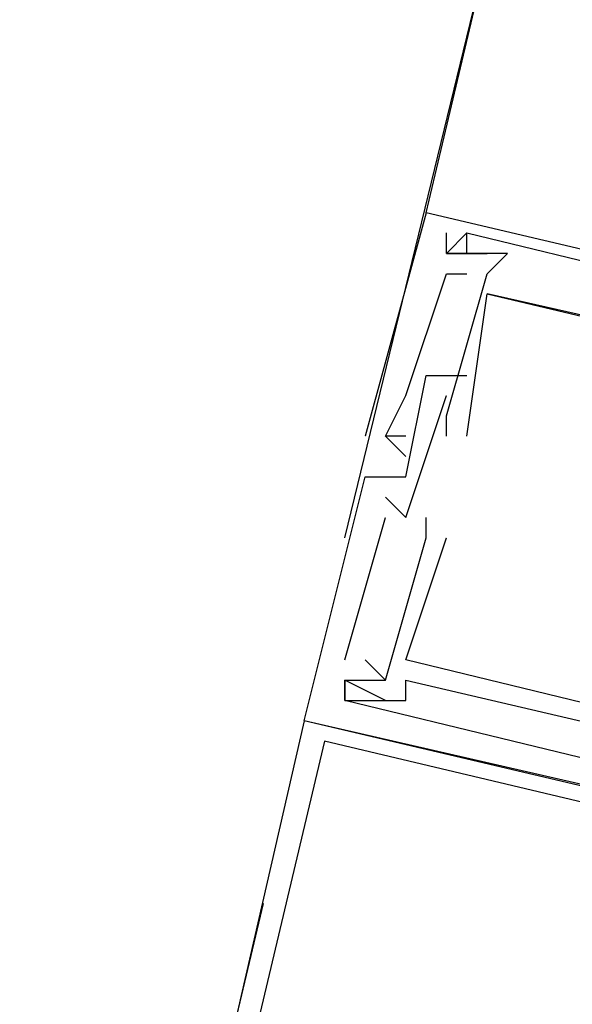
# Model space of a CAD drawing. Header units: feet. Extents: x -79 to 198, y -22 to 181.
# Tile 488 of 656: x 117.293 to 117.656, y 76.112 to 76.758. Entities that reach past the tile are written whole.
import ezdxf

# ---------------------------------------------------------------- set-up
doc = ezdxf.new("R2010")
doc.units = ezdxf.units.FT
doc.layers.add('A-LINEA', color=7, linetype='CONTINUOUS')

msp = doc.modelspace()

# ---------------------------------------------------------------- linework, layer by layer
at = {"layer": 'A-LINEA'}
for p, q in [((117.56, 76.6311), (119.2, 83.5778)), ((117.56, 76.6311), (119.2, 83.5778)), ((117.5067, 76.4178), (117.6267, 76.9111)), ((117.5067, 76.4178), (117.6267, 76.9111)), ((117.56, 76.6311), (117.56, 76.6311)), ((117.56, 76.6311), (117.56, 76.6311)), ((117.56, 76.6311), (117.56, 76.6311)), ((117.56, 76.6311), (117.56, 76.6311)), ((117.56, 76.6311), (117.56, 76.6311)), ((117.56, 76.6311), (117.56, 76.6311)), ((117.5867, 76.6178), (117.5867, 76.6178)), ((117.5867, 76.6178), (117.5867, 76.6178)), ((117.5867, 76.6178), (117.5867, 76.6178)), ((117.5867, 76.6178), (117.5867, 76.6178)), ((117.5867, 76.6178), (117.5867, 76.6178)), ((117.5867, 76.6178), (117.5867, 76.6178)), ((117.5867, 76.6178), (117.5867, 76.6178)), ((117.5867, 76.6178), (117.5867, 76.6178)), ((117.5867, 76.6178), (117.5867, 76.6178)), ((117.5867, 76.6178), (117.5867, 76.6178)), ((117.5867, 76.6178), (117.5867, 76.6178)), ((117.5867, 76.6178), (117.5867, 76.6178)), ((117.5733, 76.6044), (117.5733, 76.6044)), ((117.5733, 76.6044), (117.5733, 76.6044)), ((117.5733, 76.6044), (117.5733, 76.6044)), ((117.5733, 76.6044), (117.5733, 76.6044)), ((117.5733, 76.6044), (117.5733, 76.6044)), ((117.5733, 76.6044), (117.5733, 76.6044)), ((117.5733, 76.6044), (117.5733, 76.6044)), ((117.5733, 76.6044), (117.5733, 76.6044)), ((117.5733, 76.6044), (117.5733, 76.6044)), ((117.5733, 76.6044), (117.5733, 76.6044)), ((117.5733, 76.6044), (117.5733, 76.6044)), ((117.5733, 76.6044), (117.5733, 76.6044)), ((117.5867, 76.6044), (117.5867, 76.6044)), ((117.5867, 76.6044), (117.5867, 76.6044)), ((117.5867, 76.6044), (117.5867, 76.6044)), ((117.5867, 76.6044), (117.5867, 76.6044)), ((117.5867, 76.6044), (117.5867, 76.6044)), ((117.5867, 76.6044), (117.5867, 76.6044)), ((117.5867, 76.6044), (117.5867, 76.6044)), ((117.5867, 76.6044), (117.5867, 76.6044)), ((117.5867, 76.6044), (117.5867, 76.6044)), ((117.5867, 76.6044), (117.5867, 76.6044)), ((117.5867, 76.6044), (117.5867, 76.6044)), ((117.5867, 76.6044), (117.5867, 76.6044)), ((117.6, 76.6044), (117.6, 76.6044)), ((117.6, 76.6044), (117.6, 76.6044)), ((117.6, 76.6044), (117.6, 76.6044)), ((117.6, 76.6044), (117.6, 76.6044)), ((117.6, 76.6044), (117.6, 76.6044)), ((117.6, 76.6044), (117.6, 76.6044)), ((117.6133, 76.6044), (117.6133, 76.6044)), ((117.6133, 76.6044), (117.6133, 76.6044)), ((117.6133, 76.6044), (117.6133, 76.6044)), ((117.6133, 76.6044), (117.6133, 76.6044)), ((117.6133, 76.6044), (117.6133, 76.6044)), ((117.6133, 76.6044), (117.6133, 76.6044)), ((117.5733, 76.5911), (117.5733, 76.5911)), ((117.5733, 76.5911), (117.5733, 76.5911)), ((117.5733, 76.5911), (117.5733, 76.5911)), ((117.5733, 76.5911), (117.5733, 76.5911)), ((117.5733, 76.5911), (117.5733, 76.5911)), ((117.5733, 76.5911), (117.5733, 76.5911)), ((117.5867, 76.5911), (117.5867, 76.5911)), ((117.5867, 76.5911), (117.5867, 76.5911)), ((117.5867, 76.5911), (117.5867, 76.5911)), ((117.5867, 76.5911), (117.5867, 76.5911)), ((117.5867, 76.5911), (117.5867, 76.5911)), ((117.5867, 76.5911), (117.5867, 76.5911)), ((117.6, 76.5911), (117.6, 76.5911)), ((117.6, 76.5911), (117.6, 76.5911)), ((117.6, 76.5911), (117.6, 76.5911)), ((117.6, 76.5911), (117.6, 76.5911)), ((117.6, 76.5911), (117.6, 76.5911)), ((117.6, 76.5911), (117.6, 76.5911)), ((117.6, 76.5911), (117.6, 76.5911)), ((117.6, 76.5911), (117.6, 76.5911)), ((117.6, 76.5911), (117.6, 76.5911)), ((117.6, 76.5911), (117.6, 76.5911)), ((117.6, 76.5911), (117.6, 76.5911)), ((117.6, 76.5911), (117.6, 76.5911)), ((117.6, 76.5778), (117.6, 76.5778)), ((117.6, 76.5778), (117.6, 76.5778)), ((117.6, 76.5778), (117.6, 76.5778)), ((117.6, 76.5778), (117.6, 76.5778)), ((117.6, 76.5778), (117.6, 76.5778)), ((117.6, 76.5778), (117.6, 76.5778)), ((117.6, 76.5778), (117.6, 76.5778)), ((117.6, 76.5778), (117.6, 76.5778)), ((117.6, 76.5778), (117.6, 76.5778)), ((117.6, 76.5778), (117.6, 76.5778)), ((117.6, 76.5778), (117.6, 76.5778)), ((117.6, 76.5778), (117.6, 76.5778)), ((117.56, 76.5244), (117.56, 76.5244)), ((117.56, 76.5244), (117.56, 76.5244)), ((117.56, 76.5244), (117.56, 76.5244)), ((117.56, 76.5244), (117.56, 76.5244)), ((117.56, 76.5244), (117.56, 76.5244)), ((117.56, 76.5244), (117.56, 76.5244)), ((117.5733, 76.5244), (117.5733, 76.5244)), ((117.5733, 76.5244), (117.5733, 76.5244)), ((117.5733, 76.5244), (117.5733, 76.5244)), ((117.5733, 76.5244), (117.5733, 76.5244)), ((117.5733, 76.5244), (117.5733, 76.5244)), ((117.5733, 76.5244), (117.5733, 76.5244)), ((117.5733, 76.5244), (117.5733, 76.5244)), ((117.5733, 76.5244), (117.5733, 76.5244)), ((117.5733, 76.5244), (117.5733, 76.5244)), ((117.5733, 76.5244), (117.5733, 76.5244)), ((117.5733, 76.5244), (117.5733, 76.5244)), ((117.5733, 76.5244), (117.5733, 76.5244)), ((117.5867, 76.5244), (117.5867, 76.5244)), ((117.5867, 76.5244), (117.5867, 76.5244)), ((117.5867, 76.5244), (117.5867, 76.5244)), ((117.5867, 76.5244), (117.5867, 76.5244)), ((117.5867, 76.5244), (117.5867, 76.5244)), ((117.5867, 76.5244), (117.5867, 76.5244)), ((117.5467, 76.5111), (117.5467, 76.5111)), ((117.5467, 76.5111), (117.5467, 76.5111)), ((117.5467, 76.5111), (117.5467, 76.5111)), ((117.5467, 76.5111), (117.5467, 76.5111)), ((117.5467, 76.5111), (117.5467, 76.5111)), ((117.5467, 76.5111), (117.5467, 76.5111)), ((117.5733, 76.5111), (117.5733, 76.5111)), ((117.5733, 76.5111), (117.5733, 76.5111)), ((117.5733, 76.5111), (117.5733, 76.5111)), ((117.5733, 76.5111), (117.5733, 76.5111)), ((117.5733, 76.5111), (117.5733, 76.5111)), ((117.5733, 76.5111), (117.5733, 76.5111)), ((117.5733, 76.4978), (117.5733, 76.4978)), ((117.5733, 76.4978), (117.5733, 76.4978)), ((117.5733, 76.4978), (117.5733, 76.4978)), ((117.5733, 76.4978), (117.5733, 76.4978)), ((117.5733, 76.4978), (117.5733, 76.4978)), ((117.5733, 76.4978), (117.5733, 76.4978)), ((117.52, 76.4844), (117.52, 76.4844)), ((117.52, 76.4844), (117.52, 76.4844)), ((117.52, 76.4844), (117.52, 76.4844)), ((117.52, 76.4844), (117.52, 76.4844)), ((117.52, 76.4844), (117.52, 76.4844)), ((117.52, 76.4844), (117.52, 76.4844)), ((117.5333, 76.4844), (117.5467, 76.4711)), ((117.5333, 76.4844), (117.5333, 76.4844)), ((117.5333, 76.4844), (117.5333, 76.4844)), ((117.5333, 76.4844), (117.5467, 76.4711)), ((117.5333, 76.4844), (117.5333, 76.4844)), ((117.5333, 76.4844), (117.5333, 76.4844)), ((117.5333, 76.4844), (117.5467, 76.4711)), ((117.5333, 76.4844), (117.5333, 76.4844)), ((117.5333, 76.4844), (117.5333, 76.4844)), ((117.5333, 76.4844), (117.5467, 76.4711)), ((117.5333, 76.4844), (117.5333, 76.4844)), ((117.5333, 76.4844), (117.5333, 76.4844)), ((117.5333, 76.4844), (117.5467, 76.4711)), ((117.5333, 76.4844), (117.5333, 76.4844)), ((117.5333, 76.4844), (117.5333, 76.4844)), ((117.5333, 76.4844), (117.5467, 76.4711)), ((117.5333, 76.4844), (117.5333, 76.4844)), ((117.5333, 76.4844), (117.5333, 76.4844)), ((117.5467, 76.4844), (117.5467, 76.4844)), ((117.5467, 76.4844), (117.5467, 76.4844)), ((117.5467, 76.4844), (117.5467, 76.4844)), ((117.5467, 76.4844), (117.5467, 76.4844)), ((117.5467, 76.4844), (117.5467, 76.4844)), ((117.5467, 76.4844), (117.5467, 76.4844)), ((117.5733, 76.4844), (117.5733, 76.4844)), ((117.5733, 76.4844), (117.5733, 76.4844)), ((117.5733, 76.4844), (117.5733, 76.4844)), ((117.5733, 76.4844), (117.5733, 76.4844)), ((117.5733, 76.4844), (117.5733, 76.4844)), ((117.5733, 76.4844), (117.5733, 76.4844)), ((117.5867, 76.4844), (117.5867, 76.4844)), ((117.5867, 76.4844), (117.5867, 76.4844)), ((117.5867, 76.4844), (117.5867, 76.4844)), ((117.5867, 76.4844), (117.5867, 76.4844)), ((117.5867, 76.4844), (117.5867, 76.4844)), ((117.5867, 76.4844), (117.5867, 76.4844)), ((117.5467, 76.4711), (117.5467, 76.4711)), ((117.5467, 76.4711), (117.5467, 76.4711)), ((117.5467, 76.4711), (117.5467, 76.4711)), ((117.5467, 76.4711), (117.5467, 76.4711)), ((117.5467, 76.4711), (117.5467, 76.4711)), ((117.5467, 76.4711), (117.5467, 76.4711)), ((117.52, 76.4578), (117.52, 76.4578)), ((117.52, 76.4578), (117.52, 76.4578)), ((117.52, 76.4578), (117.52, 76.4578)), ((117.52, 76.4578), (117.52, 76.4578)), ((117.52, 76.4578), (117.52, 76.4578)), ((117.52, 76.4578), (117.52, 76.4578)), ((117.5467, 76.4578), (117.5467, 76.4578)), ((117.5467, 76.4578), (117.5467, 76.4578)), ((117.5467, 76.4578), (117.5467, 76.4578)), ((117.5467, 76.4578), (117.5467, 76.4578)), ((117.5467, 76.4578), (117.5467, 76.4578)), ((117.5467, 76.4578), (117.5467, 76.4578)), ((117.5333, 76.4444), (117.5333, 76.4444)), ((117.5333, 76.4444), (117.5333, 76.4444)), ((117.5333, 76.4444), (117.5333, 76.4444)), ((117.5333, 76.4444), (117.5333, 76.4444)), ((117.5333, 76.4444), (117.5333, 76.4444)), ((117.5333, 76.4444), (117.5333, 76.4444)), ((117.5067, 76.3378), (117.5333, 76.4311)), ((117.5067, 76.3378), (117.5333, 76.4311)), ((117.5067, 76.3378), (117.5333, 76.4311)), ((117.5067, 76.3378), (117.5333, 76.4311)), ((117.5067, 76.3378), (117.5333, 76.4311)), ((117.5067, 76.3378), (117.5333, 76.4311)), ((117.5333, 76.4311), (117.5333, 76.4311)), ((117.5333, 76.4311), (117.5333, 76.4311)), ((117.5333, 76.4311), (117.5333, 76.4311)), ((117.5333, 76.4311), (117.5333, 76.4311)), ((117.5333, 76.4311), (117.5333, 76.4311)), ((117.5333, 76.4311), (117.5333, 76.4311)), ((117.5467, 76.4311), (117.5467, 76.4311)), ((117.5467, 76.4311), (117.5467, 76.4311)), ((117.5467, 76.4311), (117.5467, 76.4311)), ((117.5467, 76.4311), (117.5467, 76.4311)), ((117.5467, 76.4311), (117.5467, 76.4311)), ((117.5467, 76.4311), (117.5467, 76.4311)), ((117.56, 76.4311), (117.56, 76.4311)), ((117.56, 76.4311), (117.56, 76.4311)), ((117.56, 76.4311), (117.56, 76.4311)), ((117.56, 76.4311), (117.56, 76.4311)), ((117.56, 76.4311), (117.56, 76.4311)), ((117.56, 76.4311), (117.56, 76.4311)), ((117.56, 76.4178), (117.56, 76.4178)), ((117.56, 76.4178), (117.56, 76.4178)), ((117.56, 76.4178), (117.56, 76.4178)), ((117.56, 76.4178), (117.56, 76.4178)), ((117.56, 76.4178), (117.56, 76.4178)), ((117.56, 76.4178), (117.56, 76.4178)), ((117.5733, 76.4178), (117.5733, 76.4178)), ((117.5733, 76.4178), (117.5733, 76.4178)), ((117.5733, 76.4178), (117.5733, 76.4178)), ((117.5733, 76.4178), (117.5733, 76.4178)), ((117.5733, 76.4178), (117.5733, 76.4178)), ((117.5733, 76.4178), (117.5733, 76.4178)), ((117.5067, 76.3378), (117.5067, 76.3378)), ((117.5067, 76.3378), (117.5067, 76.3378)), ((117.5067, 76.3378), (117.5067, 76.3378)), ((117.5067, 76.3378), (117.5067, 76.3378)), ((117.5067, 76.3378), (117.5067, 76.3378)), ((117.5067, 76.3378), (117.5067, 76.3378)), ((117.52, 76.3378), (117.52, 76.3378)), ((117.52, 76.3378), (117.52, 76.3378)), ((117.52, 76.3378), (117.52, 76.3378)), ((117.52, 76.3378), (117.52, 76.3378)), ((117.52, 76.3378), (117.52, 76.3378)), ((117.52, 76.3378), (117.52, 76.3378)), ((117.5467, 76.3378), (117.5467, 76.3378)), ((117.5467, 76.3378), (117.5467, 76.3378)), ((117.5467, 76.3378), (117.5467, 76.3378)), ((117.5467, 76.3378), (117.5467, 76.3378)), ((117.5467, 76.3378), (117.5467, 76.3378)), ((117.5467, 76.3378), (117.5467, 76.3378)), ((117.5067, 76.3244), (117.5067, 76.3244)), ((117.5067, 76.3244), (117.5067, 76.3244)), ((117.5067, 76.3244), (117.5067, 76.3244)), ((117.5067, 76.3244), (117.5067, 76.3244)), ((117.5067, 76.3244), (117.5067, 76.3244)), ((117.5067, 76.3244), (117.5067, 76.3244)), ((117.5067, 76.3244), (117.5067, 76.3244)), ((117.5067, 76.3244), (117.5067, 76.3244)), ((117.5067, 76.3244), (117.5067, 76.3244)), ((117.5067, 76.3244), (117.5067, 76.3244)), ((117.5067, 76.3244), (117.5067, 76.3244)), ((117.5067, 76.3244), (117.5067, 76.3244)), ((117.5333, 76.3244), (117.5333, 76.3244)), ((117.5333, 76.3244), (117.5333, 76.3244)), ((117.5333, 76.3244), (117.5333, 76.3244)), ((117.5333, 76.3244), (117.5333, 76.3244)), ((117.5333, 76.3244), (117.5333, 76.3244)), ((117.5333, 76.3244), (117.5333, 76.3244)), ((117.5333, 76.3244), (117.5333, 76.3244)), ((117.5333, 76.3244), (117.5333, 76.3244)), ((117.5333, 76.3244), (117.5333, 76.3244)), ((117.5333, 76.3244), (117.5333, 76.3244)), ((117.5333, 76.3244), (117.5333, 76.3244)), ((117.5333, 76.3244), (117.5333, 76.3244)), ((117.5467, 76.3244), (117.5467, 76.3244)), ((117.5467, 76.3244), (117.5467, 76.3244)), ((117.5467, 76.3244), (117.5467, 76.3244)), ((117.5467, 76.3244), (117.5467, 76.3244)), ((117.5467, 76.3244), (117.5467, 76.3244)), ((117.5467, 76.3244), (117.5467, 76.3244)), ((117.5067, 76.3111), (117.5067, 76.3111)), ((117.5067, 76.3111), (117.5067, 76.3111)), ((117.5067, 76.3111), (117.5067, 76.3111)), ((117.5067, 76.3111), (117.5067, 76.3111)), ((117.5067, 76.3111), (117.5067, 76.3111)), ((117.5067, 76.3111), (117.5067, 76.3111)), ((117.5067, 76.3111), (117.5067, 76.3111)), ((117.5067, 76.3111), (117.5067, 76.3111)), ((117.5067, 76.3111), (117.5067, 76.3111)), ((117.5067, 76.3111), (117.5067, 76.3111)), ((117.5067, 76.3111), (117.5067, 76.3111)), ((117.5067, 76.3111), (117.5067, 76.3111)), ((117.52, 76.3111), (117.52, 76.3111)), ((117.52, 76.3111), (117.52, 76.3111)), ((117.52, 76.3111), (117.52, 76.3111)), ((117.52, 76.3111), (117.52, 76.3111)), ((117.52, 76.3111), (117.52, 76.3111)), ((117.52, 76.3111), (117.52, 76.3111)), ((117.5333, 76.3111), (117.5333, 76.3111)), ((117.5333, 76.3111), (117.5333, 76.3111)), ((117.5333, 76.3111), (117.5333, 76.3111)), ((117.5333, 76.3111), (117.5333, 76.3111)), ((117.5333, 76.3111), (117.5333, 76.3111)), ((117.5333, 76.3111), (117.5333, 76.3111)), ((117.5467, 76.3111), (117.5467, 76.3111)), ((117.5467, 76.3111), (117.5467, 76.3111)), ((117.5467, 76.3111), (117.5467, 76.3111)), ((117.5467, 76.3111), (117.5467, 76.3111)), ((117.5467, 76.3111), (117.5467, 76.3111)), ((117.5467, 76.3111), (117.5467, 76.3111)), ((117.48, 76.2978), (117.48, 76.2978)), ((117.48, 76.2978), (117.48, 76.2978)), ((117.48, 76.2978), (117.48, 76.2978)), ((117.48, 76.2978), (117.48, 76.2978)), ((117.48, 76.2978), (117.48, 76.2978)), ((117.48, 76.2978), (117.48, 76.2978))]:
    msp.add_line(p, q, dxfattribs=at)
for points in [[(118.2267, 76.4711), (118.24, 76.4711), (117.56, 76.6311), (117.52, 76.4844)], [(118.2267, 76.4711), (118.24, 76.4711), (117.56, 76.6311), (117.52, 76.4844)], [(118.2267, 76.4711), (118.24, 76.4711), (117.56, 76.6311), (117.52, 76.4844)], [(118.2267, 76.4711), (118.24, 76.4711), (117.56, 76.6311), (117.52, 76.4844)], [(118.2267, 76.4711), (118.24, 76.4711), (117.56, 76.6311), (117.52, 76.4844)], [(118.2267, 76.4711), (118.24, 76.4711), (117.56, 76.6311), (117.52, 76.4844)], [(117.5733, 76.4844), (117.5733, 76.4978), (117.6, 76.5911), (117.6133, 76.6044), (117.5867, 76.6044), (117.5867, 76.6178), (117.5733, 76.6044), (117.6, 76.6044)], [(117.5867, 76.6044), (117.5733, 76.6044), (117.5733, 76.6178)], [(117.5733, 76.4844), (117.5733, 76.4978), (117.6, 76.5911), (117.6133, 76.6044), (117.5867, 76.6044), (117.5867, 76.6178), (117.5733, 76.6044), (117.6, 76.6044)], [(117.5867, 76.6044), (117.5733, 76.6044), (117.5733, 76.6178)], [(117.5733, 76.4844), (117.5733, 76.4978), (117.6, 76.5911), (117.6133, 76.6044), (117.5867, 76.6044), (117.5867, 76.6178), (117.5733, 76.6044), (117.6, 76.6044)], [(117.5867, 76.6044), (117.5733, 76.6044), (117.5733, 76.6178)], [(117.5733, 76.4844), (117.5733, 76.4978), (117.6, 76.5911), (117.6133, 76.6044), (117.5867, 76.6044), (117.5867, 76.6178), (117.5733, 76.6044), (117.6, 76.6044)], [(117.5867, 76.6044), (117.5733, 76.6044), (117.5733, 76.6178)], [(117.5733, 76.4844), (117.5733, 76.4978), (117.6, 76.5911), (117.6133, 76.6044), (117.5867, 76.6044), (117.5867, 76.6178), (117.5733, 76.6044), (117.6, 76.6044)], [(117.5867, 76.6044), (117.5733, 76.6044), (117.5733, 76.6178)], [(117.5733, 76.4844), (117.5733, 76.4978), (117.6, 76.5911), (117.6133, 76.6044), (117.5867, 76.6044), (117.5867, 76.6178), (117.5733, 76.6044), (117.6, 76.6044)], [(117.5867, 76.6044), (117.5733, 76.6044), (117.5733, 76.6178)], [(117.5867, 76.6178), (118.0267, 76.5111), (118.0267, 76.4978), (118.0133, 76.4978), (118.0133, 76.4844), (118.0267, 76.4844), (118.04, 76.5111), (118.12, 76.4978)], [(117.5867, 76.6178), (118.0267, 76.5111), (118.0267, 76.4978), (118.0133, 76.4978), (118.0133, 76.4844), (118.0267, 76.4844), (118.04, 76.5111), (118.12, 76.4978)], [(117.5867, 76.6178), (118.0267, 76.5111), (118.0267, 76.4978), (118.0133, 76.4978), (118.0133, 76.4844), (118.0267, 76.4844), (118.04, 76.5111), (118.12, 76.4978)], [(117.5867, 76.6178), (118.0267, 76.5111), (118.0267, 76.4978), (118.0133, 76.4978), (118.0133, 76.4844), (118.0267, 76.4844), (118.04, 76.5111), (118.12, 76.4978)], [(117.5867, 76.6178), (118.0267, 76.5111), (118.0267, 76.4978), (118.0133, 76.4978), (118.0133, 76.4844), (118.0267, 76.4844), (118.04, 76.5111), (118.12, 76.4978)], [(117.5867, 76.6178), (118.0267, 76.5111), (118.0267, 76.4978), (118.0133, 76.4978), (118.0133, 76.4844), (118.0267, 76.4844), (118.04, 76.5111), (118.12, 76.4978)], [(117.5467, 76.4844), (117.5333, 76.4844), (117.5467, 76.5111), (117.5733, 76.5911), (117.5867, 76.5911)], [(117.5467, 76.4844), (117.5333, 76.4844), (117.5467, 76.5111), (117.5733, 76.5911), (117.5867, 76.5911)], [(117.5467, 76.4844), (117.5333, 76.4844), (117.5467, 76.5111), (117.5733, 76.5911), (117.5867, 76.5911)], [(117.5467, 76.4844), (117.5333, 76.4844), (117.5467, 76.5111), (117.5733, 76.5911), (117.5867, 76.5911)], [(117.5467, 76.4844), (117.5333, 76.4844), (117.5467, 76.5111), (117.5733, 76.5911), (117.5867, 76.5911)], [(117.5467, 76.4844), (117.5333, 76.4844), (117.5467, 76.5111), (117.5733, 76.5911), (117.5867, 76.5911)], [(117.5867, 76.4844), (117.6, 76.5778), (118.1067, 76.4578), (118.08, 76.3778)], [(117.5867, 76.4844), (117.6, 76.5778), (118.1067, 76.4578), (118.08, 76.3778)], [(117.5867, 76.4844), (117.6, 76.5778), (118.1067, 76.4578), (118.08, 76.3778)], [(117.5867, 76.4844), (117.6, 76.5778), (118.1067, 76.4578), (118.08, 76.3778)], [(117.5867, 76.4844), (117.6, 76.5778), (118.1067, 76.4578), (118.08, 76.3778)], [(117.5867, 76.4844), (117.6, 76.5778), (118.1067, 76.4578), (118.08, 76.3778)], [(118.12, 76.4844), (118.1067, 76.4711), (118.0133, 76.4844), (118.0133, 76.4978), (118.0267, 76.4978), (118.0133, 76.5111), (118.0133, 76.4844), (117.6, 76.5778)], [(118.12, 76.4844), (118.1067, 76.4711), (118.0133, 76.4844), (118.0133, 76.4978), (118.0267, 76.4978), (118.0133, 76.5111), (118.0133, 76.4844), (117.6, 76.5778)], [(118.12, 76.4844), (118.1067, 76.4711), (118.0133, 76.4844), (118.0133, 76.4978), (118.0267, 76.4978), (118.0133, 76.5111), (118.0133, 76.4844), (117.6, 76.5778)], [(118.12, 76.4844), (118.1067, 76.4711), (118.0133, 76.4844), (118.0133, 76.4978), (118.0267, 76.4978), (118.0133, 76.5111), (118.0133, 76.4844), (117.6, 76.5778)], [(118.12, 76.4844), (118.1067, 76.4711), (118.0133, 76.4844), (118.0133, 76.4978), (118.0267, 76.4978), (118.0133, 76.5111), (118.0133, 76.4844), (117.6, 76.5778)], [(118.12, 76.4844), (118.1067, 76.4711), (118.0133, 76.4844), (118.0133, 76.4978), (118.0267, 76.4978), (118.0133, 76.5111), (118.0133, 76.4844), (117.6, 76.5778)], [(118.1467, 76.1511), (118.16, 76.1511), (118.16, 76.1378), (117.48, 76.2978), (117.52, 76.4578), (117.5467, 76.4578), (117.56, 76.5244), (117.5733, 76.5244), (117.5867, 76.5244)], [(118.1467, 76.1511), (118.16, 76.1511), (118.16, 76.1378), (117.48, 76.2978), (117.52, 76.4578), (117.5467, 76.4578), (117.56, 76.5244), (117.5733, 76.5244), (117.5867, 76.5244)], [(118.1467, 76.1511), (118.16, 76.1511), (118.16, 76.1378), (117.48, 76.2978), (117.52, 76.4578), (117.5467, 76.4578), (117.56, 76.5244), (117.5733, 76.5244), (117.5867, 76.5244)], [(118.1467, 76.1511), (118.16, 76.1511), (118.16, 76.1378), (117.48, 76.2978), (117.52, 76.4578), (117.5467, 76.4578), (117.56, 76.5244), (117.5733, 76.5244), (117.5867, 76.5244)], [(118.1467, 76.1511), (118.16, 76.1511), (118.16, 76.1378), (117.48, 76.2978), (117.52, 76.4578), (117.5467, 76.4578), (117.56, 76.5244), (117.5733, 76.5244), (117.5867, 76.5244)], [(118.1467, 76.1511), (118.16, 76.1511), (118.16, 76.1378), (117.48, 76.2978), (117.52, 76.4578), (117.5467, 76.4578), (117.56, 76.5244), (117.5733, 76.5244), (117.5867, 76.5244)], [(117.5333, 76.4444), (117.5467, 76.4311), (117.5733, 76.5111)], [(117.5333, 76.4444), (117.5467, 76.4311), (117.5733, 76.5111)], [(117.5333, 76.4444), (117.5467, 76.4311), (117.5733, 76.5111)], [(117.5333, 76.4444), (117.5467, 76.4311), (117.5733, 76.5111)], [(117.5333, 76.4444), (117.5467, 76.4311), (117.5733, 76.5111)], [(117.5333, 76.4444), (117.5467, 76.4311), (117.5733, 76.5111)], [(117.5333, 76.3244), (117.56, 76.4178), (117.56, 76.4311)], [(117.5333, 76.3244), (117.56, 76.4178), (117.56, 76.4311)], [(117.5333, 76.3244), (117.56, 76.4178), (117.56, 76.4311)], [(117.5333, 76.3244), (117.56, 76.4178), (117.56, 76.4311)], [(117.5333, 76.3244), (117.56, 76.4178), (117.56, 76.4311)], [(117.5333, 76.3244), (117.56, 76.4178), (117.56, 76.4311)], [(118.08, 76.2978), (118.0667, 76.3111), (118.0667, 76.3111), (118.04, 76.2178), (117.5467, 76.3378), (117.5733, 76.4178)], [(118.08, 76.2978), (118.0667, 76.3111), (118.0667, 76.3111), (118.04, 76.2178), (117.5467, 76.3378), (117.5733, 76.4178)], [(118.08, 76.2978), (118.0667, 76.3111), (118.0667, 76.3111), (118.04, 76.2178), (117.5467, 76.3378), (117.5733, 76.4178)], [(118.08, 76.2978), (118.0667, 76.3111), (118.0667, 76.3111), (118.04, 76.2178), (117.5467, 76.3378), (117.5733, 76.4178)], [(118.08, 76.2978), (118.0667, 76.3111), (118.0667, 76.3111), (118.04, 76.2178), (117.5467, 76.3378), (117.5733, 76.4178)], [(118.08, 76.2978), (118.0667, 76.3111), (118.0667, 76.3111), (118.04, 76.2178), (117.5467, 76.3378), (117.5733, 76.4178)], [(117.9467, 76.2044), (117.5067, 76.3111), (117.5067, 76.3244), (117.5333, 76.3244), (117.52, 76.3378)], [(117.9467, 76.2044), (117.5067, 76.3111), (117.5067, 76.3244), (117.5333, 76.3244), (117.52, 76.3378)], [(117.9467, 76.2044), (117.5067, 76.3111), (117.5067, 76.3244), (117.5333, 76.3244), (117.52, 76.3378)], [(117.9467, 76.2044), (117.5067, 76.3111), (117.5067, 76.3244), (117.5333, 76.3244), (117.52, 76.3378)], [(117.9467, 76.2044), (117.5067, 76.3111), (117.5067, 76.3244), (117.5333, 76.3244), (117.52, 76.3378)], [(117.9467, 76.2044), (117.5067, 76.3111), (117.5067, 76.3244), (117.5333, 76.3244), (117.52, 76.3378)], [(117.5333, 76.3111), (117.5067, 76.3244), (117.5067, 76.3111), (117.52, 76.3111), (117.5467, 76.3111), (117.5467, 76.3244), (117.9467, 76.2311), (117.9467, 76.2178), (117.96, 76.2178), (117.9467, 76.2178), (117.96, 76.2311), (118.0533, 76.2044)], [(117.5333, 76.3111), (117.5067, 76.3244), (117.5067, 76.3111), (117.52, 76.3111), (117.5467, 76.3111), (117.5467, 76.3244), (117.9467, 76.2311), (117.9467, 76.2178), (117.96, 76.2178), (117.9467, 76.2178), (117.96, 76.2311), (118.0533, 76.2044)], [(117.5333, 76.3111), (117.5067, 76.3244), (117.5067, 76.3111), (117.52, 76.3111), (117.5467, 76.3111), (117.5467, 76.3244), (117.9467, 76.2311), (117.9467, 76.2178), (117.96, 76.2178), (117.9467, 76.2178), (117.96, 76.2311), (118.0533, 76.2044)], [(117.5333, 76.3111), (117.5067, 76.3244), (117.5067, 76.3111), (117.52, 76.3111), (117.5467, 76.3111), (117.5467, 76.3244), (117.9467, 76.2311), (117.9467, 76.2178), (117.96, 76.2178), (117.9467, 76.2178), (117.96, 76.2311), (118.0533, 76.2044)], [(117.5333, 76.3111), (117.5067, 76.3244), (117.5067, 76.3111), (117.52, 76.3111), (117.5467, 76.3111), (117.5467, 76.3244), (117.9467, 76.2311), (117.9467, 76.2178), (117.96, 76.2178), (117.9467, 76.2178), (117.96, 76.2311), (118.0533, 76.2044)], [(117.5333, 76.3111), (117.5067, 76.3244), (117.5067, 76.3111), (117.52, 76.3111), (117.5467, 76.3111), (117.5467, 76.3244), (117.9467, 76.2311), (117.9467, 76.2178), (117.96, 76.2178), (117.9467, 76.2178), (117.96, 76.2311), (118.0533, 76.2044)], [(117.2933, 75.4844), (118.1067, 75.2978), (118.2933, 76.1111), (117.48, 76.2978), (117.2933, 75.4844)], [(117.2933, 75.4844), (118.1067, 75.2978), (118.2933, 76.1111), (117.48, 76.2978), (117.2933, 75.4844)], [(117.3067, 75.4978), (118.0933, 75.3111), (118.28, 76.0978), (117.4933, 76.2844), (117.3067, 75.4978)], [(117.3067, 75.4978), (118.0933, 75.3111), (118.28, 76.0978), (117.4933, 76.2844), (117.3067, 75.4978)], [(117.32, 75.6178), (117.3867, 75.8978), (117.4533, 76.1778)], [(117.32, 75.6178), (117.3867, 75.8978), (117.4533, 76.1778)]]:
    msp.add_lwpolyline(points, dxfattribs=at)

doc.saveas('drawing.dxf')
